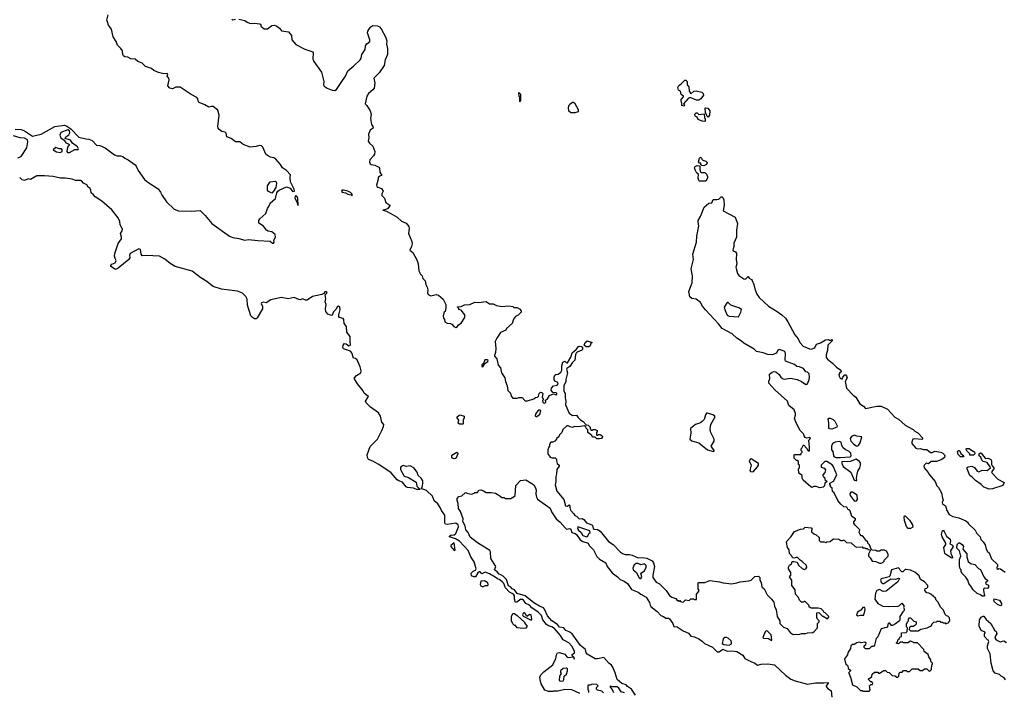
# Model space of a CAD drawing. Extents: x 1861455 to 2058065, y 200073 to 437907.
# Tile 335 of 574: x 1949168 to 1960560, y 328628 to 336409. Entities that reach past the tile are written whole.
import ezdxf

# ---------------------------------------------------------------- set-up
doc = ezdxf.new("R2010")
doc.units = 0

msp = doc.modelspace()

# ---------------------------------------------------------------- linework, layer by layer
at = {"layer": '0CON05XD'}
for points in [[(1950184, 336385), (1950178, 336405), (1950191, 336465)], [(1951624, 336414), (1951635, 336408), (1951665, 336416)], [(1951705, 336414), (1951775, 336400), (1951800, 336380), (1951827, 336367), (1951855, 336364), (1951885, 336370), (1951945, 336360), (1951960, 336355), (1951960, 336335), (1951995, 336302), (1952037, 336303), (1952085, 336342), (1952115, 336346), (1952142, 336335), (1952175, 336311), (1952198, 336278), (1952278, 336268), (1952312, 336225), (1952316, 336176), (1952365, 336123), (1952466, 336066), (1952558, 336035), (1952562, 336025), (1952560, 335955), (1952570, 335925), (1952660, 335800), (1952686, 335695), (1952683, 335655), (1952691, 335641), (1952725, 335618), (1952785, 335592), (1952815, 335590), (1952835, 335602), (1952889, 335681), (1952936, 335754), (1952965, 335819), (1953035, 335875), (1953107, 335945), (1953119, 335965), (1953126, 336005), (1953166, 336065), (1953168, 336105), (1953185, 336128), (1953219, 336155), (1953219, 336175), (1953192, 336255), (1953196, 336275), (1953215, 336307), (1953229, 336325), (1953255, 336342), (1953308, 336338), (1953331, 336325), (1953352, 336302), (1953401, 336211), (1953417, 336165), (1953414, 336126), (1953424, 336076), (1953424, 336005), (1953397, 335943), (1953385, 335880), (1953326, 335795), (1953267, 335733), (1953278, 335675), (1953270, 335615), (1953255, 335596), (1953204, 335555), (1953184, 335525), (1953165, 335435), (1953186, 335416), (1953224, 335355), (1953234, 335315), (1953226, 335265), (1953240, 335195), (1953255, 335173), (1953259, 335155), (1953225, 335131), (1953202, 335085), (1953206, 335044), (1953201, 335005), (1953215, 334980), (1953253, 334945), (1953277, 334885), (1953272, 334855), (1953262, 334835), (1953221, 334789), (1953216, 334765), (1953223, 334743), (1953233, 334733), (1953277, 334727), (1953325, 334704), (1953332, 334692), (1953334, 334645), (1953345, 334624), (1953358, 334615), (1953356, 334605), (1953325, 334595), (1953316, 334585), (1953315, 334565), (1953296, 334495), (1953300, 334480), (1953312, 334472), (1953355, 334455), (1953374, 334425), (1953358, 334395), (1953360, 334375), (1953388, 334345), (1953404, 334294), (1953450, 334265), (1953452, 334255), (1953425, 334219), (1953388, 334208), (1953368, 334205), (1953412, 334192), (1953455, 334170), (1953534, 334124), (1953585, 334077), (1953640, 334055), (1953670, 334015), (1953676, 333995), (1953668, 333935), (1953705, 333842), (1953709, 333815), (1953703, 333785), (1953683, 333743), (1953717, 333715), (1953762, 333632), (1953778, 333585), (1953788, 333505), (1953806, 333466), (1953824, 333444), (1953833, 333415), (1953858, 333388), (1953866, 333345), (1953884, 333314), (1953890, 333285), (1953888, 333248), (1953895, 333228), (1953925, 333216), (1953985, 333231), (1954015, 333224), (1954066, 333175), (1954097, 333115), (1954098, 333075), (1954090, 333035), (1954080, 333025), (1954068, 332985), (1954070, 332955), (1954082, 332942), (1954088, 332915), (1954115, 332898), (1954153, 332893), (1954170, 332885), (1954191, 332861), (1954215, 332848), (1954235, 332860), (1954245, 332880), (1954275, 332898), (1954318, 332965), (1954318, 332995), (1954275, 333050), (1954250, 333055), (1954248, 333068), (1954232, 333082), (1954232, 333088), (1954275, 333090), (1954315, 333110), (1954377, 333113), (1954435, 333140), (1954475, 333138), (1954565, 333148), (1954603, 333123), (1954645, 333120), (1954684, 333104), (1954745, 333090), (1954825, 333098), (1954875, 333090), (1954885, 333080), (1954925, 333078), (1954950, 333065), (1954972, 333042), (1954970, 333025), (1954935, 332992), (1954904, 332976), (1954883, 332945), (1954868, 332895), (1954802, 332835), (1954793, 332817), (1954731, 332789), (1954688, 332725), (1954670, 332685), (1954677, 332605), (1954672, 332558), (1954660, 332525), (1954662, 332515), (1954688, 332485), (1954703, 332413), (1954732, 332382), (1954742, 332325), (1954782, 332265), (1954788, 332225), (1954808, 332175), (1954815, 332120), (1954847, 332087), (1954853, 332053), (1954875, 332030), (1954925, 332030), (1954945, 332040), (1954985, 332040), (1954992, 332022), (1955015, 332000), (1955042, 331998), (1955117, 332023), (1955135, 332040), (1955158, 332042), (1955170, 332055), (1955180, 332085), (1955195, 332100), (1955208, 332098), (1955220, 332085), (1955212, 332042), (1955230, 332015), (1955218, 332002), (1955221, 331985), (1955233, 331975), (1955245, 331974), (1955255, 331985), (1955253, 332007), (1955275, 332022), (1955298, 332062), (1955345, 332082), (1955375, 332069), (1955383, 332075), (1955384, 332085), (1955375, 332094), (1955338, 332098), (1955316, 332125), (1955321, 332145), (1955345, 332172), (1955385, 332181), (1955398, 332195), (1955395, 332213), (1955365, 332229), (1955353, 332243), (1955353, 332275), (1955360, 332295), (1955373, 332305), (1955400, 332310), (1955429, 332331), (1955442, 332355), (1955441, 332405), (1955452, 332448), (1955475, 332460), (1955495, 332438), (1955505, 332440), (1955546, 332504), (1955560, 332555), (1955606, 332594), (1955633, 332627), (1955645, 332631), (1955669, 332629), (1955679, 332619), (1955678, 332592), (1955673, 332585), (1955618, 332562), (1955607, 332553), (1955600, 332535), (1955591, 332469), (1955561, 332439), (1955535, 332396), (1955497, 332373), (1955493, 332365), (1955508, 332325), (1955487, 332247), (1955487, 332225), (1955462, 332175), (1955462, 332115), (1955472, 332095), (1955480, 332085), (1955478, 332035), (1955488, 331995), (1955482, 331955), (1955527, 331857), (1955565, 331832), (1955610, 331835), (1955625, 331810), (1955655, 331780), (1955689, 331759), (1955722, 331722), (1955745, 331720), (1955770, 331695), (1955770, 331675), (1955782, 331662), (1955795, 331660), (1955805, 331670), (1955825, 331670), (1955850, 331655), (1955850, 331645), (1955840, 331635), (1955842, 331602), (1955855, 331600), (1955865, 331610), (1955885, 331610), (1955906, 331596), (1955910, 331585), (1955900, 331565), (1955875, 331560), (1955845, 331560), (1955825, 331580), (1955795, 331580), (1955788, 331598), (1955740, 331635), (1955740, 331665), (1955723, 331683), (1955718, 331698), (1955702, 331712), (1955635, 331700), (1955588, 331702), (1955565, 331692), (1955538, 331698), (1955515, 331712), (1955498, 331712), (1955452, 331668), (1955442, 331635), (1955412, 331605), (1955406, 331584), (1955380, 331565), (1955380, 331555), (1955360, 331535), (1955337, 331523), (1955315, 331520), (1955300, 331495), (1955300, 331475), (1955290, 331465), (1955280, 331435), (1955280, 331385), (1955305, 331350), (1955325, 331342), (1955365, 331340), (1955380, 331325), (1955378, 331305), (1955388, 331275), (1955410, 331255), (1955410, 331245), (1955384, 331206), (1955380, 331155), (1955370, 331125), (1955370, 331065), (1955363, 331027), (1955382, 330955), (1955465, 330858), (1955482, 330785), (1955505, 330780), (1955525, 330798), (1955535, 330790), (1955532, 330765), (1955542, 330735), (1955578, 330692), (1955592, 330672), (1955610, 330665), (1955640, 330635), (1955675, 330638), (1955695, 330628), (1955725, 330588), (1955786, 330566), (1955796, 330556), (1955804, 330525), (1955815, 330516), (1955855, 330510), (1955884, 330494), (1955982, 330372), (1956035, 330337), (1956120, 330250), (1956144, 330234), (1956175, 330223), (1956225, 330223), (1956256, 330216), (1956325, 330183), (1956375, 330187), (1956425, 330180), (1956485, 330148), (1956500, 330125), (1956512, 330085), (1956492, 329985), (1956492, 329955), (1956534, 329904), (1956572, 329882), (1956648, 329805), (1956687, 329747), (1956715, 329728), (1956760, 329715), (1956775, 329690), (1956785, 329690), (1956795, 329680), (1956805, 329690), (1956815, 329680), (1956845, 329672), (1956873, 329697), (1956915, 329690), (1956935, 329710), (1956965, 329710), (1956975, 329700), (1956998, 329702), (1957000, 329765), (1957020, 329785), (1957028, 329805), (1957020, 329825), (1957020, 329895), (1957025, 329900), (1957095, 329900), (1957155, 329922), (1957265, 329906), (1957307, 329893), (1957405, 329882), (1957467, 329893), (1957505, 329908), (1957605, 329918), (1957630, 329925), (1957673, 329967), (1957715, 329970), (1957730, 329955), (1957730, 329925), (1957747, 329897), (1957755, 329850), (1957780, 329825), (1957818, 329755), (1957868, 329705), (1957892, 329672), (1957902, 329625), (1957922, 329582), (1957932, 329505), (1957962, 329455), (1957962, 329425), (1957977, 329407), (1958005, 329382), (1958046, 329366), (1958081, 329321), (1958118, 329298), (1958195, 329300), (1958215, 329310), (1958265, 329310), (1958285, 329318), (1958345, 329322), (1958359, 329331), (1958397, 329373), (1958400, 329425), (1958420, 329445), (1958420, 329455), (1958400, 329475), (1958390, 329495), (1958392, 329548), (1958415, 329550), (1958455, 329510), (1958465, 329510), (1958515, 329480), (1958528, 329492), (1958530, 329505), (1958488, 329548), (1958475, 329550), (1958470, 329565), (1958442, 329592), (1958405, 329600), (1958325, 329600), (1958315, 329610), (1958305, 329610), (1958298, 329638), (1958255, 329680), (1958245, 329680), (1958235, 329670), (1958215, 329670), (1958190, 329695), (1958180, 329725), (1958143, 329763), (1958142, 329812), (1958100, 329865), (1958100, 329925), (1958073, 329963), (1958090, 329985), (1958092, 330015), (1958062, 330055), (1958062, 330075), (1958075, 330100), (1958097, 330113), (1958105, 330140), (1958125, 330142), (1958162, 330132), (1958178, 330098), (1958220, 330060)], [(1949115, 335144), (1949185, 335140), (1949225, 335124), (1949315, 335063), (1949415, 335083), (1949575, 335172), (1949685, 335188), (1949715, 335178), (1949759, 335145), (1949851, 335051), (1949932, 335032), (1949967, 335027), (1950005, 335012), (1950055, 334959), (1950095, 334954), (1950158, 334928), (1950265, 334845), (1950295, 334833), (1950335, 334834), (1950360, 334825), (1950385, 334806), (1950425, 334789), (1950505, 334730), (1950517, 334715), (1950538, 334665), (1950612, 334562), (1950649, 334529), (1950772, 334452), (1950799, 334415), (1950815, 334376), (1950865, 334300), (1950957, 334217), (1951005, 334197), (1951155, 334193), (1951255, 334200), (1951314, 334145), (1951392, 334052), (1951595, 333906), (1951635, 333889), (1951705, 333879), (1951775, 333858), (1951815, 333868), (1951925, 333854), (1952066, 333846), (1952094, 333825), (1952105, 333824), (1952112, 333835), (1952110, 333860), (1952128, 333895), (1952124, 333924), (1952084, 333955), (1952043, 333963), (1952025, 333973), (1951989, 334019), (1951936, 334055), (1951934, 334085), (1951948, 334105), (1952016, 334165), (1952034, 334225), (1952054, 334255), (1952065, 334288), (1952128, 334342), (1952142, 334405), (1952155, 334425), (1952172, 334438), (1952255, 334474), (1952299, 334459), (1952325, 334423), (1952348, 334425), (1952345, 334450), (1952302, 334532), (1952296, 334585), (1952302, 334615), (1952255, 334664), (1952209, 334695), (1952186, 334735), (1952131, 334795), (1952109, 334809), (1952069, 334819), (1952035, 334836), (1952017, 334855), (1951980, 334935), (1951965, 334948), (1951944, 334954), (1951905, 334941), (1951835, 334933), (1951754, 334964), (1951715, 334996), (1951665, 334996), (1951615, 335035), (1951564, 335054), (1951556, 335095), (1951547, 335107), (1951507, 335115), (1951475, 335138), (1951463, 335153), (1951461, 335175), (1951478, 335305), (1951462, 335362), (1951407, 335405), (1951385, 335406), (1951355, 335396), (1951309, 335425), (1951245, 335450), (1951238, 335458), (1951230, 335495), (1951218, 335508), (1951153, 335543), (1951025, 335628), (1950975, 335629), (1950935, 335608), (1950905, 335615), (1950882, 335645), (1950897, 335713), (1950892, 335732), (1950876, 335755), (1950882, 335775), (1950875, 335788), (1950835, 335783), (1950776, 335796), (1950722, 335822), (1950695, 335846), (1950625, 335869), (1950584, 335905), (1950535, 335927), (1950505, 335951), (1950455, 335955), (1950420, 335975), (1950385, 335980), (1950369, 335989), (1950360, 336005), (1950358, 336048), (1950340, 336075), (1950300, 336115), (1950285, 336155), (1950250, 336210), (1950229, 336299), (1950195, 336345), (1950184, 336385)], [(1956855, 335410), (1956830, 335415), (1956830, 335445), (1956822, 335465), (1956823, 335487), (1956850, 335515), (1956850, 335525), (1956822, 335545), (1956812, 335582), (1956790, 335595), (1956782, 335625), (1956794, 335646), (1956820, 335665), (1956862, 335708), (1956875, 335710), (1956890, 335695), (1956892, 335655), (1956912, 335632), (1956913, 335583), (1956932, 335552), (1956969, 335581), (1956996, 335584), (1957059, 335569), (1957077, 335555), (1957080, 335535), (1957048, 335492), (1957025, 335476), (1956997, 335477), (1956925, 335508), (1956903, 335497), (1956850, 335435), (1956860, 335425), (1956855, 335410)], [(1954955, 335460), (1954968, 335475), (1954968, 335545), (1954945, 335568), (1954940, 335555), (1954944, 335524), (1954950, 335515), (1954950, 335465), (1954955, 335460)], [(1955595, 335334), (1955632, 335345), (1955634, 335365), (1955596, 335436), (1955575, 335452), (1955565, 335451), (1955532, 335428), (1955519, 335411), (1955513, 335385), (1955517, 335357), (1955545, 335336), (1955595, 335334)], [(1957135, 335280), (1957120, 335295), (1957120, 335305), (1957102, 335332), (1957100, 335385), (1957105, 335390), (1957130, 335385), (1957152, 335355), (1957150, 335305), (1957135, 335280)], [(1957095, 335230), (1957065, 335234), (1957018, 335255), (1957005, 335280), (1956983, 335293), (1956980, 335315), (1956995, 335330), (1957005, 335330), (1957025, 335312), (1957088, 335318), (1957093, 335275), (1957100, 335265), (1957100, 335235), (1957095, 335230)], [(1949148, 334812), (1949187, 334825), (1949252, 334928), (1949264, 334995), (1949259, 335019), (1949225, 335040), (1949175, 335042), (1949098, 335065)], [(1949723, 334873), (1949745, 334874), (1949805, 334907), (1949844, 334906), (1949850, 334915), (1949837, 334937), (1949780, 334980), (1949756, 335016), (1949694, 335034), (1949702, 335055), (1949735, 335075), (1949749, 335101), (1949745, 335125), (1949724, 335134), (1949646, 335104), (1949633, 335073), (1949645, 335042), (1949684, 335014), (1949702, 334985), (1949734, 334974), (1949744, 334965), (1949720, 334935), (1949713, 334885), (1949723, 334873)], [(1949635, 334873), (1949658, 334885), (1949660, 334905), (1949651, 334915), (1949625, 334916), (1949585, 334931), (1949556, 334905), (1949595, 334879), (1949635, 334873)], [(1957085, 334720), (1957062, 334722), (1957050, 334735), (1957048, 334748), (1957035, 334750), (1957023, 334763), (1957033, 334807), (1957045, 334820), (1957058, 334808), (1957060, 334795), (1957072, 334782), (1957105, 334772), (1957122, 334755), (1957116, 334734), (1957085, 334720)], [(1957035, 334540), (1957027, 334547), (1957017, 334575), (1957022, 334622), (1957002, 334635), (1956982, 334672), (1956977, 334695), (1956985, 334712), (1957005, 334722), (1957038, 334718), (1957038, 334675), (1957045, 334650), (1957055, 334640), (1957095, 334640), (1957113, 334623), (1957128, 334595), (1957128, 334575), (1957105, 334542), (1957035, 334540)], [(1955199, 328831), (1955234, 328866), (1955338, 328945), (1955372, 329018), (1955378, 329062), (1955390, 329085), (1955415, 329089), (1955475, 329069), (1955498, 329038), (1955515, 329030), (1955570, 329040), (1955580, 329030), (1955585, 329010), (1955585, 329030), (1955561, 329055), (1955562, 329065), (1955588, 329085), (1955589, 329105), (1955555, 329161), (1955521, 329201), (1955455, 329237), (1955426, 329285), (1955355, 329367), (1955325, 329385), (1955285, 329398), (1955265, 329413), (1955222, 329465), (1955206, 329516), (1955167, 329557), (1955095, 329605), (1955065, 329635), (1955026, 329656), (1954997, 329695), (1954985, 329702), (1954959, 329701), (1954929, 329675), (1954905, 329666), (1954892, 329705), (1954892, 329745), (1954880, 329765), (1954837, 329787), (1954789, 329835), (1954771, 329885), (1954754, 329904), (1954725, 329928), (1954695, 329941), (1954671, 329961), (1954605, 329999), (1954555, 330017), (1954515, 330000), (1954495, 330023), (1954485, 330023), (1954469, 330011), (1954440, 329965), (1954422, 329965), (1954396, 329976), (1954393, 330005), (1954415, 330031), (1954440, 330040), (1954449, 330055), (1954427, 330137), (1954387, 330197), (1954357, 330267), (1954258, 330378), (1954212, 330402), (1954141, 330425), (1954141, 330435), (1954155, 330445), (1954195, 330451), (1954214, 330465), (1954247, 330543), (1954243, 330565), (1954215, 330585), (1954115, 330571), (1954094, 330574), (1954087, 330587), (1954086, 330676), (1954050, 330730), (1954035, 330767), (1954005, 330807), (1953963, 330843), (1953945, 330896), (1953875, 330962), (1953845, 330976), (1953812, 330982), (1953823, 330997), (1953834, 331045), (1953832, 331075), (1953815, 331105), (1953778, 331135), (1953766, 331175), (1953728, 331225), (1953685, 331247), (1953641, 331241), (1953605, 331251), (1953581, 331239), (1953573, 331227), (1953573, 331205), (1953615, 331130), (1953665, 331114), (1953755, 331058), (1953762, 331012), (1953800, 330975), (1953765, 330973), (1953725, 330990), (1953655, 330998), (1953640, 331005), (1953599, 331059), (1953555, 331073), (1953536, 331086), (1953465, 331168), (1953324, 331264), (1953280, 331285), (1953255, 331302), (1953205, 331322), (1953192, 331345), (1953190, 331375), (1953225, 331470), (1953308, 331555), (1953358, 331655), (1953377, 331703), (1953380, 331725), (1953360, 331755), (1953342, 331822), (1953320, 331860), (1953227, 331925), (1953178, 331975), (1953171, 331995), (1953205, 332050), (1953175, 332068), (1953155, 332090), (1953142, 332115), (1953078, 332195), (1953042, 332255), (1953042, 332265), (1953065, 332292), (1953115, 332325), (1953119, 332345), (1953109, 332395), (1953073, 332473), (1953055, 332488), (1953030, 332495), (1953012, 332555), (1952994, 332574), (1952915, 332603), (1952906, 332616), (1952909, 332645), (1952925, 332664), (1952945, 332659), (1952975, 332636), (1952995, 332643), (1952991, 332691), (1952992, 332745), (1952954, 332795), (1952948, 332858), (1952924, 332894), (1952920, 332940), (1952911, 332951), (1952869, 332965), (1952861, 332975), (1952859, 332995), (1952877, 333055), (1952871, 333085), (1952855, 333095), (1952845, 333092), (1952826, 333055), (1952800, 333030), (1952785, 332990), (1952775, 332986), (1952732, 333002), (1952710, 333035), (1952707, 333065), (1952716, 333115), (1952702, 333145), (1952712, 333185), (1952701, 333225), (1952722, 333245), (1952724, 333255), (1952715, 333262), (1952700, 333260), (1952688, 333242), (1952665, 333230), (1952555, 333208), (1952495, 333166), (1952475, 333166), (1952445, 333178), (1952415, 333170), (1952397, 333173), (1952345, 333196), (1952275, 333180), (1952195, 333197), (1952075, 333168), (1952018, 333135), (1951985, 333140), (1951965, 333135), (1951961, 333121), (1951977, 333095), (1951977, 333065), (1951915, 332960), (1951905, 332950), (1951885, 332950), (1951860, 332965), (1951842, 332985), (1951803, 333105), (1951800, 333175), (1951784, 333205), (1951747, 333247), (1951687, 333267), (1951505, 333292), (1951405, 333324), (1951374, 333344), (1951335, 333381), (1951263, 333423), (1951165, 333501), (1950966, 333555), (1950908, 333588), (1950849, 333639), (1950784, 333674), (1950630, 333680), (1950585, 333676), (1950573, 333695), (1950565, 333752), (1950545, 333757), (1950448, 333705), (1950437, 333685), (1950441, 333655), (1950430, 333635), (1950308, 333535), (1950275, 333519), (1950222, 333552), (1950223, 333565), (1950235, 333580), (1950272, 333598), (1950280, 333610), (1950283, 333625), (1950271, 333645), (1950266, 333675), (1950269, 333705), (1950309, 333821), (1950347, 333873), (1950348, 333895), (1950333, 333935), (1950353, 333965), (1950356, 333985), (1950330, 334035), (1950326, 334075), (1950306, 334115), (1950235, 334209), (1950118, 334308), (1950040, 334360), (1950024, 334384), (1949994, 334405), (1949993, 334435), (1949984, 334455), (1949961, 334471), (1949945, 334499), (1949905, 334519), (1949885, 334543), (1949875, 334547), (1949815, 334550), (1949775, 334563), (1949694, 334574), (1949640, 334575), (1949556, 334596), (1949455, 334604), (1949365, 334604), (1949295, 334562), (1949265, 334567), (1949225, 334549), (1949197, 334557), (1949168, 334585)], [(1952085, 334401), (1952045, 334423), (1952036, 334436), (1952035, 334485), (1952065, 334535), (1952125, 334541), (1952136, 334535), (1952141, 334515), (1952131, 334469), (1952105, 334424), (1952085, 334401)], [(1952385, 334264), (1952390, 334265), (1952385, 334340), (1952379, 334359), (1952365, 334370), (1952354, 334366), (1952350, 334345), (1952373, 334303), (1952385, 334264)], [(1953015, 334373), (1953015, 334389), (1952995, 334409), (1952965, 334424), (1952915, 334438), (1952900, 334435), (1952891, 334425), (1952899, 334415), (1952937, 334407), (1952965, 334389), (1953002, 334382), (1953015, 334373)], [(1958220, 330060), (1958245, 330050), (1958263, 330057), (1958274, 330075), (1958272, 330095), (1958222, 330142), (1958197, 330155), (1958168, 330188), (1958151, 330189), (1958125, 330180), (1958110, 330185), (1958105, 330200), (1958073, 330233), (1958070, 330275), (1958053, 330305), (1958040, 330365), (1958045, 330378), (1958095, 330430), (1958131, 330489), (1958203, 330517), (1958235, 330520), (1958255, 330540), (1958325, 330530), (1958338, 330515), (1958330, 330505), (1958330, 330485), (1958355, 330460), (1958385, 330450), (1958418, 330418), (1958420, 330385), (1958435, 330370), (1958475, 330370), (1958495, 330362), (1958505, 330370), (1958545, 330372), (1958575, 330400), (1958585, 330402), (1958645, 330400), (1958667, 330383), (1958687, 330383), (1958695, 330390), (1958707, 330387), (1958735, 330362), (1958788, 330358), (1958833, 330313), (1958855, 330308), (1958915, 330310), (1958925, 330300), (1958945, 330300), (1958955, 330290), (1958975, 330290), (1958985, 330280), (1959008, 330278), (1959010, 330265), (1958988, 330225), (1958988, 330205), (1959008, 330185), (1959032, 330145), (1959075, 330142), (1959115, 330122), (1959135, 330122), (1959158, 330132), (1959170, 330145), (1959170, 330155), (1959217, 330203), (1959217, 330227), (1959199, 330259), (1959174, 330274), (1959137, 330273), (1959115, 330260), (1959085, 330260), (1959075, 330270), (1959032, 330272), (1959020, 330285), (1959000, 330335), (1958980, 330355), (1958980, 330365), (1958952, 330392), (1958948, 330408), (1958918, 330438), (1958905, 330440), (1958892, 330452), (1958882, 330475), (1958888, 330508), (1958835, 330560), (1958818, 330585), (1958818, 330602), (1958837, 330623), (1958837, 330635), (1958795, 330660), (1958778, 330728), (1958765, 330740), (1958755, 330740), (1958738, 330768), (1958705, 330772), (1958668, 330805), (1958636, 330846), (1958590, 330935), (1958573, 330953), (1958568, 330988), (1958550, 331005), (1958550, 331025), (1958540, 331035), (1958542, 331048), (1958585, 331070), (1958623, 331145), (1958585, 331238), (1958570, 331260), (1958505, 331298), (1958485, 331300), (1958440, 331255), (1958442, 331232), (1958475, 331220), (1958492, 331202), (1958485, 331170), (1958460, 331145), (1958460, 331135), (1958465, 331120), (1958478, 331118), (1958485, 331090), (1958510, 331065), (1958482, 331048), (1958480, 331015), (1958465, 331000), (1958425, 330992), (1958385, 331010), (1958355, 331010), (1958335, 330998), (1958320, 331005), (1958234, 331084), (1958222, 331105), (1958220, 331135), (1958182, 331162), (1958180, 331215), (1958190, 331225), (1958190, 331255), (1958180, 331265), (1958178, 331298), (1958165, 331310), (1958155, 331310), (1958130, 331335), (1958130, 331375), (1958135, 331380), (1958205, 331380), (1958210, 331385), (1958210, 331395), (1958220, 331405), (1958220, 331415), (1958210, 331425), (1958210, 331445), (1958218, 331452), (1958235, 331490), (1958275, 331450), (1958292, 331422), (1958305, 331420), (1958307, 331463), (1958297, 331543), (1958319, 331565), (1958310, 331575), (1958275, 331567), (1958256, 331576), (1958243, 331595), (1958238, 331618), (1958198, 331658), (1958156, 331736), (1958134, 331795), (1958146, 331835), (1958146, 331855), (1958128, 331895), (1958069, 331945), (1958053, 331995), (1957905, 332126), (1957837, 332205), (1957834, 332226), (1957848, 332255), (1957843, 332307), (1957875, 332333), (1957895, 332339), (1957916, 332336), (1957956, 332306), (1957974, 332274), (1957995, 332257), (1958015, 332250), (1958085, 332261), (1958165, 332246), (1958215, 332224), (1958265, 332188), (1958278, 332192), (1958287, 332203), (1958302, 332248), (1958308, 332275), (1958302, 332312), (1958285, 332330), (1958264, 332334), (1958238, 332375), (1958190, 332395), (1958158, 332398), (1958132, 332422), (1958030, 332460), (1958026, 332475), (1958029, 332545), (1958024, 332564), (1958013, 332573), (1957955, 332592), (1957941, 332585), (1957925, 332551), (1957875, 332532), (1957824, 332534), (1957770, 332555), (1957695, 332572), (1957665, 332596), (1957546, 332666), (1957520, 332690), (1957465, 332726), (1957410, 332775), (1957295, 332838), (1957252, 332892), (1957102, 333052), (1957068, 333095), (1957047, 333137), (1956995, 333176), (1956944, 333184), (1956922, 333202), (1956912, 333265), (1956950, 333365), (1956952, 333445), (1956936, 333525), (1956966, 333634), (1956956, 333695), (1956997, 333835), (1957003, 333905), (1957026, 334025), (1957017, 334065), (1957019, 334085), (1957046, 334134), (1957089, 334241), (1957143, 334287), (1957175, 334290), (1957191, 334329), (1957235, 334327), (1957256, 334334), (1957285, 334358), (1957295, 334360), (1957305, 334352), (1957316, 334325), (1957318, 334265), (1957309, 334199), (1957446, 334126), (1957475, 334050), (1957462, 333975), (1957463, 333895), (1957430, 333825), (1957432, 333785), (1957418, 333745), (1957423, 333735), (1957452, 333722), (1957462, 333705), (1957459, 333635), (1957466, 333585), (1957453, 333547), (1957472, 333472), (1957488, 333448), (1957545, 333413), (1957565, 333409), (1957595, 333437), (1957609, 333419), (1957636, 333405), (1957643, 333393), (1957664, 333345), (1957674, 333295), (1957697, 333235), (1957724, 333194), (1957832, 333095), (1957934, 333034), (1957985, 332996), (1958027, 332955), (1958056, 332915), (1958135, 332762), (1958177, 332717), (1958194, 332674), (1958234, 332634), (1958305, 332600), (1958325, 332598), (1958367, 332613), (1958388, 332655), (1958435, 332670), (1958490, 332705), (1958525, 332708), (1958535, 332700), (1958555, 332700), (1958568, 332708), (1958570, 332695), (1958518, 332645), (1958514, 332586), (1958499, 332531), (1958500, 332500), (1958513, 332483), (1958574, 332435), (1958618, 332388), (1958667, 332355), (1958672, 332335), (1958656, 332324), (1958646, 332305), (1958648, 332285), (1958663, 332263), (1958685, 332252), (1958691, 332275), (1958715, 332300), (1958725, 332300), (1958735, 332290), (1958741, 332265), (1958718, 332225), (1958736, 332145), (1958813, 332065), (1958844, 332044), (1958890, 331965), (1958930, 331940), (1958955, 331910), (1959085, 331938), (1959135, 331940), (1959210, 331905), (1959295, 331812), (1959336, 331786), (1959415, 331718), (1959505, 331668), (1959525, 331648), (1959559, 331629), (1959618, 331568), (1959605, 331552), (1959525, 331562), (1959502, 331558), (1959491, 331525), (1959492, 331505), (1959535, 331452), (1959554, 331444), (1959585, 331448), (1959625, 331438), (1959665, 331438), (1959705, 331402), (1959725, 331402), (1959755, 331418), (1959825, 331407), (1959848, 331395), (1959868, 331375), (1959872, 331365), (1959870, 331345), (1959837, 331323), (1959775, 331298), (1959715, 331298), (1959685, 331270), (1959655, 331278), (1959635, 331260), (1959630, 331245), (1959633, 331223), (1959679, 331169), (1959693, 331143), (1959760, 331065), (1959780, 331015), (1959797, 330997), (1959832, 330935), (1959844, 330874), (1959852, 330855), (1959843, 330825), (1959845, 330810), (1959880, 330785), (1959895, 330730), (1959924, 330684), (1959965, 330662), (1960035, 330648), (1960115, 330610), (1960136, 330596), (1960147, 330577), (1960222, 330505), (1960244, 330464), (1960282, 330425), (1960290, 330395), (1960315, 330370), (1960338, 330335), (1960352, 330285), (1960367, 330257), (1960385, 330240), (1960412, 330172), (1960480, 330105), (1960480, 330085), (1960472, 330075), (1960475, 330060), (1960485, 330052), (1960495, 330060), (1960517, 330057), (1960569, 330019)], [(1957485, 332970), (1957513, 333025), (1957518, 333055), (1957488, 333075), (1957395, 333106), (1957365, 333138), (1957355, 333138), (1957320, 333085), (1957329, 333045), (1957355, 332989), (1957375, 332981), (1957485, 332970)], [(1955755, 332623), (1955724, 332624), (1955700, 332645), (1955712, 332675), (1955735, 332692), (1955790, 332675), (1955778, 332662), (1955770, 332635), (1955755, 332623)], [(1954525, 332394), (1954550, 332430), (1954583, 332455), (1954587, 332465), (1954578, 332475), (1954551, 332475), (1954540, 332440), (1954514, 332415), (1954515, 332398), (1954525, 332394)], [(1955145, 331813), (1955165, 331825), (1955185, 331847), (1955196, 331885), (1955190, 331890), (1955175, 331892), (1955164, 331886), (1955137, 331845), (1955131, 331825), (1955145, 331813)], [(1957195, 331414), (1957203, 331417), (1957204, 331425), (1957170, 331475), (1957203, 331535), (1957205, 331555), (1957161, 331641), (1957156, 331676), (1957164, 331726), (1957214, 331815), (1957209, 331825), (1957187, 331837), (1957125, 331859), (1957115, 331857), (1957102, 331838), (1957086, 331785), (1957065, 331760), (1957045, 331745), (1956988, 331725), (1956930, 331680), (1956933, 331625), (1956923, 331555), (1956945, 331539), (1957025, 331515), (1957125, 331434), (1957195, 331414)], [(1954295, 331730), (1954255, 331730), (1954243, 331743), (1954248, 331775), (1954230, 331805), (1954230, 331815), (1954248, 331832), (1954265, 331838), (1954312, 331822), (1954312, 331805), (1954298, 331775), (1954300, 331735), (1954295, 331730)], [(1958565, 331674), (1958536, 331676), (1958529, 331689), (1958531, 331745), (1958522, 331788), (1958530, 331800), (1958545, 331800), (1958580, 331785), (1958599, 331765), (1958625, 331710), (1958621, 331695), (1958565, 331674)], [(1958665, 331344), (1958776, 331354), (1958790, 331365), (1958784, 331394), (1958766, 331415), (1958718, 331438), (1958697, 331455), (1958679, 331485), (1958673, 331523), (1958655, 331529), (1958605, 331521), (1958572, 331505), (1958562, 331475), (1958560, 331435), (1958578, 331415), (1958583, 331365), (1958593, 331353), (1958615, 331346), (1958665, 331344)], [(1958855, 331476), (1958875, 331484), (1958892, 331515), (1958910, 331585), (1958855, 331590), (1958825, 331601), (1958793, 331587), (1958776, 331565), (1958785, 331535), (1958815, 331501), (1958845, 331479), (1958855, 331476)], [(1954195, 331330), (1954177, 331337), (1954168, 331348), (1954168, 331372), (1954225, 331408), (1954238, 331395), (1954238, 331385), (1954215, 331332), (1954195, 331330)], [(1960055, 331352), (1960025, 331380), (1960020, 331415), (1960030, 331425), (1960040, 331425), (1960059, 331389), (1960092, 331365), (1960085, 331353), (1960055, 331352)], [(1960205, 331370), (1960162, 331372), (1960160, 331385), (1960122, 331425), (1960120, 331445), (1960125, 331450), (1960155, 331450), (1960202, 331412), (1960215, 331410), (1960220, 331385), (1960205, 331370)], [(1960385, 330978), (1960325, 331003), (1960293, 331033), (1960227, 331077), (1960190, 331115), (1960160, 331135), (1960130, 331215), (1960132, 331228), (1960143, 331237), (1960185, 331243), (1960215, 331230), (1960248, 331188), (1960265, 331180), (1960305, 331196), (1960360, 331195), (1960400, 331225), (1960398, 331238), (1960360, 331285), (1960315, 331300), (1960300, 331315), (1960288, 331348), (1960270, 331365), (1960270, 331385), (1960285, 331400), (1960300, 331395), (1960302, 331382), (1960342, 331332), (1960375, 331338), (1960405, 331320), (1960412, 331305), (1960412, 331265), (1960418, 331248), (1960440, 331225), (1960440, 331215), (1960413, 331177), (1960418, 331165), (1960484, 331094), (1960558, 331055), (1960545, 331022), (1960425, 330982), (1960385, 330978)], [(1957655, 331180), (1957706, 331235), (1957717, 331255), (1957717, 331275), (1957632, 331328), (1957618, 331322), (1957609, 331305), (1957631, 331255), (1957617, 331195), (1957625, 331184), (1957655, 331180)], [(1958843, 331077), (1958855, 331080), (1958851, 331105), (1958858, 331152), (1958867, 331185), (1958889, 331225), (1958895, 331255), (1958895, 331282), (1958885, 331300), (1958845, 331327), (1958777, 331297), (1958745, 331293), (1958681, 331299), (1958680, 331275), (1958695, 331242), (1958783, 331173), (1958824, 331084), (1958843, 331077)], [(1956292, 328595), (1956245, 328666), (1956202, 328695), (1956185, 328716), (1956135, 328730), (1956082, 328775), (1956058, 328855), (1956029, 328919), (1956014, 328944), (1955986, 328966), (1955925, 329030), (1955855, 329014), (1955825, 329016), (1955735, 329069), (1955724, 329085), (1955713, 329123), (1955655, 329171), (1955560, 329305), (1955525, 329329), (1955486, 329345), (1955465, 329376), (1955415, 329382), (1955391, 329411), (1955327, 329455), (1955275, 329512), (1955241, 329591), (1955227, 329607), (1955182, 329625), (1955115, 329663), (1955016, 329746), (1954925, 329772), (1954894, 329814), (1954865, 329827), (1954847, 329847), (1954825, 329858), (1954802, 329932), (1954763, 329973), (1954735, 329987), (1954714, 329995), (1954692, 330022), (1954662, 330045), (1954679, 330085), (1954618, 330178), (1954616, 330255), (1954609, 330269), (1954465, 330358), (1954382, 330422), (1954358, 330478), (1954329, 330509), (1954321, 330555), (1954294, 330605), (1954300, 330635), (1954270, 330720), (1954244, 330756), (1954242, 330812), (1954228, 330848), (1954228, 330872), (1954248, 330892), (1954285, 330900), (1954323, 330937), (1954335, 330940), (1954343, 330933), (1954395, 330920), (1954425, 330930), (1954435, 330940), (1954465, 330940), (1954482, 330968), (1954505, 330970), (1954535, 330960), (1954565, 330938), (1954625, 330940), (1954675, 330932), (1954725, 330900), (1954745, 330880), (1954775, 330880), (1954785, 330870), (1954855, 330870), (1954865, 330880), (1954875, 330880), (1954900, 330905), (1954908, 331022), (1954962, 331078), (1955025, 331087), (1955095, 331043), (1955115, 331027), (1955136, 330995), (1955144, 330965), (1955141, 330925), (1955147, 330887), (1955161, 330861), (1955305, 330759), (1955322, 330715), (1955375, 330636), (1955421, 330595), (1955479, 330529), (1955496, 330516), (1955535, 330524), (1955544, 330515), (1955555, 330478), (1955595, 330467), (1955609, 330455), (1955652, 330392), (1955685, 330371), (1955745, 330354), (1955758, 330325), (1955806, 330276), (1955845, 330199), (1955878, 330168), (1955948, 330125), (1955966, 330085), (1956025, 330009), (1956085, 329964), (1956115, 329933), (1956163, 329913), (1956201, 329885), (1956248, 329818), (1956265, 329811), (1956325, 329788), (1956353, 329763), (1956415, 329728), (1956455, 329667), (1956461, 329635), (1956470, 329620), (1956545, 329563), (1956585, 329515), (1956618, 329505), (1956644, 329484), (1956675, 329484), (1956687, 329477), (1956724, 329425), (1956738, 329388), (1956775, 329385), (1956845, 329338), (1956905, 329312), (1956935, 329277), (1956975, 329271), (1957024, 329245), (1957065, 329219), (1957092, 329192), (1957185, 329149), (1957238, 329098), (1957262, 329098), (1957305, 329129), (1957353, 329103), (1957405, 329108), (1957465, 329099), (1957535, 329056), (1957560, 329020), (1957628, 328985), (1957675, 328967), (1957705, 328944), (1957747, 328953), (1957825, 328957), (1957902, 328945), (1958027, 328827), (1958091, 328781), (1958140, 328760), (1958285, 328724), (1958375, 328738), (1958474, 328736), (1958521, 328741), (1958524, 328735), (1958500, 328705), (1958500, 328695), (1958513, 328675), (1958557, 328645), (1958565, 328572)], [(1958845, 330840), (1958862, 330858), (1958858, 330908), (1958805, 330945), (1958785, 330944), (1958773, 330925), (1958778, 330905), (1958823, 330843), (1958845, 330840)], [(1959475, 330522), (1959447, 330525), (1959427, 330547), (1959404, 330615), (1959400, 330655), (1959405, 330668), (1959415, 330670), (1959465, 330618), (1959499, 330565), (1959501, 330539), (1959475, 330522)], [(1955725, 330425), (1955742, 330435), (1955754, 330465), (1955767, 330475), (1955764, 330495), (1955625, 330542), (1955623, 330525), (1955633, 330505), (1955666, 330476), (1955683, 330443), (1955725, 330425)], [(1959955, 330180), (1959880, 330225), (1959872, 330235), (1959860, 330305), (1959882, 330338), (1959882, 330355), (1959842, 330425), (1959834, 330454), (1959845, 330500), (1959855, 330500), (1959865, 330490), (1959890, 330435), (1959935, 330400), (1959938, 330375), (1959930, 330345), (1959959, 330329), (1959970, 330315), (1959936, 330265), (1959940, 330235), (1959957, 330205), (1959960, 330185), (1959955, 330180)], [(1954195, 330267), (1954205, 330272), (1954195, 330359), (1954157, 330325), (1954156, 330315), (1954195, 330267)], [(1960325, 329740), (1960305, 329740), (1960286, 329756), (1960245, 329770), (1960198, 329815), (1960182, 329845), (1960150, 329885), (1960140, 329925), (1960115, 329960), (1960070, 330005), (1960070, 330015), (1960060, 330025), (1960060, 330045), (1960050, 330055), (1960040, 330085), (1960042, 330165), (1960058, 330205), (1960040, 330265), (1960010, 330295), (1960013, 330337), (1960033, 330357), (1960045, 330358), (1960078, 330335), (1960088, 330315), (1960080, 330285), (1960125, 330230), (1960126, 330195), (1960142, 330142), (1960170, 330120), (1960218, 330105), (1960261, 330061), (1960285, 330048), (1960324, 329964), (1960338, 329945), (1960366, 329925), (1960366, 329914), (1960343, 329893), (1960350, 329880), (1960379, 329869), (1960378, 329845), (1960365, 329830), (1960335, 329832), (1960320, 329825), (1960318, 329805), (1960330, 329745), (1960325, 329740)], [(1956345, 329945), (1956355, 329945), (1956368, 329965), (1956356, 330005), (1956398, 330032), (1956416, 330075), (1956416, 330095), (1956400, 330110), (1956385, 330112), (1956355, 330102), (1956325, 330118), (1956301, 330119), (1956278, 330102), (1956264, 330065), (1956266, 330046), (1956304, 330014), (1956332, 329955), (1956345, 329945)], [(1958995, 328640), (1959010, 328655), (1959000, 328705), (1959015, 328720), (1959035, 328720), (1959040, 328735), (1959028, 328748), (1959015, 328750), (1958990, 328775), (1958990, 328785), (1959005, 328790), (1959028, 328812), (1959033, 328837), (1959058, 328862), (1959095, 328860), (1959105, 328850), (1959115, 328850), (1959165, 328880), (1959185, 328880), (1959205, 328860), (1959228, 328858), (1959262, 328822), (1959295, 328820), (1959325, 328800), (1959340, 328815), (1959342, 328848), (1959355, 328860), (1959378, 328862), (1959395, 328880), (1959425, 328880), (1959435, 328870), (1959465, 328870), (1959495, 328900), (1959565, 328900), (1959585, 328880), (1959615, 328880), (1959635, 328900), (1959665, 328900), (1959695, 328870), (1959718, 328892), (1959720, 328945), (1959730, 328955), (1959730, 328965), (1959710, 328985), (1959710, 329005), (1959688, 329038), (1959680, 329065), (1959632, 329102), (1959630, 329125), (1959555, 329200), (1959515, 329200), (1959505, 329210), (1959475, 329220), (1959445, 329200), (1959395, 329200), (1959385, 329210), (1959355, 329210), (1959335, 329190), (1959310, 329195), (1959320, 329205), (1959332, 329238), (1959348, 329252), (1959352, 329268), (1959370, 329275), (1959372, 329318), (1959425, 329320), (1959438, 329332), (1959440, 329375), (1959430, 329385), (1959430, 329415), (1959440, 329445), (1959450, 329455), (1959450, 329475), (1959465, 329490), (1959475, 329490), (1959515, 329450), (1959540, 329445), (1959540, 329415), (1959525, 329400), (1959505, 329390), (1959475, 329390), (1959462, 329378), (1959460, 329355), (1959475, 329340), (1959565, 329340), (1959593, 329357), (1959667, 329373), (1959708, 329392), (1959720, 329405), (1959720, 329415), (1959745, 329440), (1959777, 329443), (1959785, 329450), (1959815, 329450), (1959825, 329440), (1959845, 329440), (1959855, 329430), (1959875, 329430), (1959885, 329422), (1959920, 329435), (1959920, 329445), (1959930, 329455), (1959928, 329488), (1959905, 329510), (1959892, 329512), (1959875, 329530), (1959855, 329580), (1959823, 329613), (1959795, 329670), (1959773, 329693), (1959765, 329718), (1959710, 329765), (1959687, 329777), (1959665, 329780), (1959640, 329805), (1959645, 329830), (1959665, 329833), (1959677, 329843), (1959675, 329863), (1959635, 329908), (1959592, 329932), (1959576, 329975), (1959525, 330017), (1959475, 330042), (1959425, 330050), (1959415, 330050), (1959388, 330022), (1959375, 330020), (1959355, 330040), (1959348, 330058), (1959335, 330068), (1959254, 330046), (1959235, 329970), (1959227, 329963), (1959135, 329939), (1959128, 329925), (1959134, 329904), (1959155, 329887), (1959165, 329887), (1959248, 329942), (1959305, 329937), (1959335, 329950), (1959348, 329945), (1959330, 329905), (1959195, 329800), (1959160, 329795), (1959115, 329817), (1959085, 329807), (1959069, 329775), (1959062, 329705), (1959096, 329656), (1959155, 329626), (1959215, 329620), (1959334, 329626), (1959349, 329631), (1959375, 329660), (1959400, 329625), (1959392, 329608), (1959400, 329595), (1959400, 329575), (1959385, 329560), (1959352, 329505), (1959352, 329465), (1959346, 329454), (1959301, 329419), (1959265, 329403), (1959255, 329402), (1959237, 329427), (1959225, 329429), (1959213, 329415), (1959209, 329381), (1959137, 329363), (1959095, 329270), (1959078, 329252), (1959060, 329175), (1959045, 329160), (1959022, 329158), (1958995, 329130), (1958955, 329130), (1958940, 329145), (1958940, 329165), (1958958, 329182), (1958960, 329195), (1958945, 329208), (1958905, 329200), (1958885, 329210), (1958855, 329200), (1958825, 329180), (1958805, 329180), (1958783, 329167), (1958780, 329135), (1958750, 329085), (1958747, 329063), (1958713, 329017), (1958725, 328950), (1958735, 328950), (1958750, 328935), (1958752, 328902), (1958780, 328885), (1958780, 328875), (1958762, 328858), (1958760, 328845), (1958770, 328835), (1958772, 328815), (1958782, 328802), (1958802, 328715), (1958855, 328690), (1958895, 328650), (1958915, 328650), (1958925, 328640), (1958995, 328640)], [(1954525, 329850), (1954555, 329865), (1954585, 329862), (1954589, 329875), (1954583, 329893), (1954546, 329916), (1954505, 329912), (1954496, 329875), (1954505, 329860), (1954525, 329850)], [(1960515, 329630), (1960480, 329645), (1960447, 329675), (1960438, 329695), (1960442, 329708), (1960505, 329694), (1960528, 329655), (1960528, 329645), (1960515, 329630)], [(1958865, 329512), (1958895, 329522), (1958935, 329520), (1958951, 329585), (1958948, 329608), (1958925, 329611), (1958900, 329580), (1958860, 329555), (1958852, 329525), (1958865, 329512)], [(1954995, 329368), (1954923, 329373), (1954905, 329400), (1954893, 329403), (1954872, 329422), (1954860, 329455), (1954860, 329505), (1954872, 329538), (1954895, 329538), (1954925, 329516), (1955012, 329435), (1955013, 329423), (1955038, 329395), (1955025, 329372), (1954995, 329368)], [(1955085, 329462), (1955092, 329475), (1955085, 329526), (1955065, 329529), (1955045, 329508), (1955035, 329507), (1955015, 329538), (1955005, 329546), (1954994, 329545), (1954985, 329525), (1954995, 329508), (1955085, 329462)], [(1960573, 328773), (1960557, 328797), (1960525, 328815), (1960505, 328835), (1960455, 328850), (1960433, 328875), (1960410, 328965), (1960397, 329075), (1960364, 329136), (1960364, 329165), (1960382, 329215), (1960375, 329230), (1960364, 329234), (1960330, 329275), (1960330, 329305), (1960340, 329315), (1960340, 329325), (1960294, 329344), (1960270, 329395), (1960274, 329465), (1960293, 329497), (1960315, 329510), (1960325, 329508), (1960352, 329472), (1960405, 329423), (1960446, 329346), (1960465, 329332), (1960475, 329305), (1960458, 329282), (1960451, 329255), (1960465, 329235), (1960512, 329212), (1960555, 329222), (1960585, 329204)], [(1957375, 329174), (1957402, 329188), (1957405, 329205), (1957399, 329225), (1957365, 329255), (1957345, 329264), (1957325, 329263), (1957309, 329245), (1957295, 329191), (1957315, 329180), (1957375, 329174)], [(1957865, 329227), (1957871, 329235), (1957861, 329295), (1957821, 329335), (1957805, 329339), (1957792, 329328), (1957765, 329262), (1957775, 329253), (1957831, 329251), (1957865, 329227)], [(1955426, 328756), (1955455, 328761), (1955464, 328775), (1955466, 328814), (1955495, 328840), (1955507, 328875), (1955508, 328898), (1955495, 328909), (1955458, 328902), (1955426, 328875), (1955426, 328856), (1955432, 328845), (1955414, 328815), (1955411, 328765), (1955426, 328756)], [(1955650, 328615), (1955555, 328657), (1955475, 328662), (1955395, 328642), (1955345, 328642), (1955335, 328638), (1955285, 328638), (1955245, 328652), (1955202, 328725), (1955194, 328754), (1955188, 328805), (1955199, 328831)], [(1955923, 328623), (1955905, 328640), (1955852, 328652), (1955840, 328665), (1955840, 328685), (1955860, 328705), (1955847, 328717), (1955795, 328722), (1955765, 328710), (1955745, 328710), (1955740, 328705), (1955740, 328665), (1955750, 328645), (1955750, 328625)], [(1956165, 328623), (1956128, 328635), (1956099, 328675), (1956080, 328690), (1956032, 328692), (1956005, 328700), (1955998, 328695), (1956002, 328682), (1956025, 328662), (1956040, 328625)]]:
    msp.add_lwpolyline(points, dxfattribs=at)

doc.saveas('drawing.dxf')
